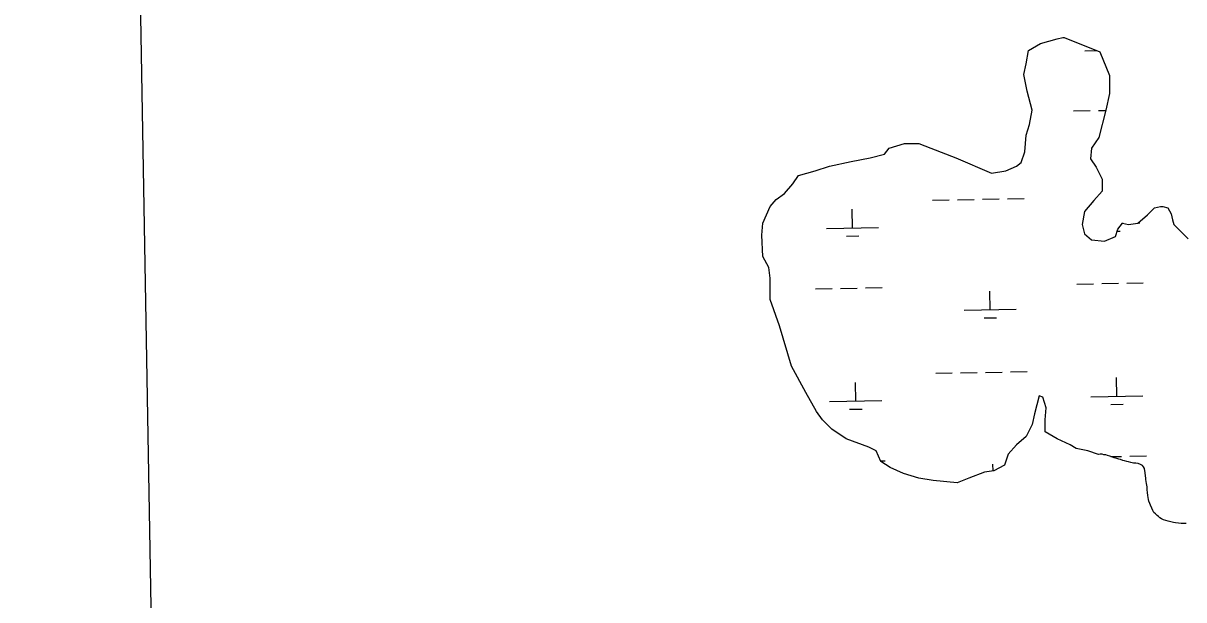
# Model space of a CAD drawing. Extents: x 3925854 to 3964121, y 224593 to 250589.
# Drawn here: x 3929792 to 3932021, y 234361 to 235468 of the extents above; entities that cross this region are included whole.
import ezdxf

# ---------------------------------------------------------------- set-up
doc = ezdxf.new("R2010")
doc.units = 0
doc.layers.add('V-GRID-FRAM', color=7, linetype='Continuous')
doc.layers.add('V-WETL-SWMP', color=7, linetype='Continuous')

msp = doc.modelspace()

# ---------------------------------------------------------------- linework, layer by layer
at = {"layer": 'V-GRID-FRAM'}
msp.add_lwpolyline([(3929791.517, 248207.597), (3961703.892, 248787.859), (3962042.387, 230608.264), (3930114.146, 230027.713), (3929791.517, 248207.597)], dxfattribs=at)
at = {"layer": 'V-WETL-SWMP'}
for p, q in [((3931830.266, 235415.583), (3931853.823, 235416.011)), ((3931808.934, 235299.769), (3931840.927, 235300.351)), ((3931856.923, 235300.642), (3931870.341, 235300.886)), ((3931538.076, 235128.352), (3931570.069, 235128.934)), ((3931586.065, 235129.225), (3931618.058, 235129.807)), ((3931634.054, 235130.097), (3931666.047, 235130.679)), ((3931682.043, 235130.97), (3931714.035, 235131.552)), ((3931384.43, 235074.819), (3931383.784, 235110.806)), ((3931902.289, 235084.236), (3931903.946, 235084.266)), ((3931932.525, 235084.785), (3931936.211, 235084.852)), ((3931334.441, 235073.91), (3931434.418, 235075.728)), ((3931372.709, 235059.176), (3931396.704, 235059.612)), ((3931891.891, 235068.616), (3931898.496, 235068.736)), ((3931814.902, 234967.221), (3931846.895, 234967.803)), ((3931862.891, 234968.093), (3931894.883, 234968.675)), ((3931910.88, 234968.966), (3931942.872, 234969.548)), ((3931313.109, 234958.097), (3931345.102, 234958.678)), ((3931361.098, 234958.969), (3931393.091, 234959.551)), ((3931409.087, 234959.842), (3931441.08, 234960.424)), ((3931648.709, 234917.771), (3931648.063, 234953.758)), ((3931598.721, 234916.862), (3931698.698, 234918.68)), ((3931636.989, 234902.128), (3931660.983, 234902.564)), ((3931544.044, 234795.804), (3931576.036, 234796.385)), ((3931592.033, 234796.676), (3931624.025, 234797.258)), ((3931640.021, 234797.549), (3931672.014, 234798.131)), ((3931688.01, 234798.422), (3931720.003, 234799.003)), ((3931892.19, 234751.395), (3931891.544, 234787.381)), ((3931390.397, 234742.271), (3931389.752, 234778.257)), ((3931340.409, 234741.362), (3931440.386, 234743.18)), ((3931842.201, 234750.486), (3931942.178, 234752.304)), ((3931378.677, 234726.627), (3931402.671, 234727.064)), ((3931880.47, 234735.752), (3931904.464, 234736.188)), ((3931880.401, 234635.755), (3931900.851, 234636.127)), ((3931916.847, 234636.417), (3931948.84, 234636.999)), ((3931437.989, 234627.71), (3931447.047, 234627.875)), ((3931654.257, 234608.629), (3931654.031, 234621.209))]:
    msp.add_line(p, q, dxfattribs=at)
for points in [[(3931719.924, 235337.95), (3931713.064, 235369.983), (3931717.637, 235390.575), (3931722.21, 235415.743), (3931745.077, 235429.471), (3931777.091, 235438.623), (3931788.524, 235440.911), (3931790.811, 235440.911), (3931859.412, 235413.455), (3931877.705, 235367.695), (3931877.705, 235333.374), (3931870.845, 235301.342), (3931857.125, 235248.718), (3931843.405, 235228.125), (3931841.118, 235207.533), (3931852.552, 235191.517), (3931863.985, 235168.637), (3931863.985, 235145.757), (3931847.978, 235127.453), (3931829.685, 235106.86), (3931825.111, 235081.692), (3931829.685, 235063.388), (3931843.405, 235051.948), (3931868.558, 235049.66), (3931889.139, 235058.812), (3931893.712, 235072.54), (3931902.859, 235083.98), (3931914.292, 235081.692), (3931932.586, 235083.98), (3931950.879, 235099.996), (3931964.599, 235113.724), (3931976.033, 235116.013), (3931980.606, 235116.013), (3931989.753, 235113.724), (3931996.613, 235102.284), (3931998.9, 235090.844), (3932001.186, 235081.692), (3932029.307, 235053.879)], [(3931953.683, 234549.984), (3931952.569, 234553.516), (3931952.072, 234556.901), (3931951.57, 234560.747), (3931950.896, 234566.441), (3931950.221, 234572.135), (3931950.013, 234577.371), (3931948.867, 234583.984), (3931948.363, 234588.139), (3931947.863, 234591.831), (3931947.366, 234595.216), (3931947.18, 234598.295), (3931946.185, 234605.218), (3931945.842, 234608.604), (3931944.872, 234613.062), (3931943.298, 234616.282), (3931941.12, 234618.417), (3931937.707, 234620.693), (3931932.911, 234622.646), (3931928.745, 234623.22), (3931923.968, 234623.325), (3931919.182, 234624.201), (3931914.24, 234625.383), (3931911.151, 234626.121), (3931906.669, 234627.462), (3931903.425, 234628.353), (3931898.942, 234629.848), (3931895.543, 234630.738), (3931892.141, 234631.936), (3931887.04, 234633.578), (3931882.401, 234635.226), (3931878.226, 234636.724), (3931874.36, 234638.071), (3931870.963, 234638.806), (3931867.106, 234639.383), (3931863.863, 234640.12), (3931860.165, 234640.082), (3931856.932, 234639.895), (3931836.545, 234646.969), (3931813.678, 234651.545), (3931802.244, 234658.409), (3931777.091, 234669.849), (3931754.224, 234683.577), (3931754.224, 234706.457), (3931756.511, 234729.337), (3931749.651, 234749.929), (3931742.79, 234752.217), (3931733.644, 234717.897), (3931729.07, 234697.305), (3931717.637, 234674.425), (3931699.343, 234658.409), (3931683.337, 234640.104), (3931676.477, 234619.512), (3931655.896, 234608.072), (3931637.603, 234605.784), (3931607.876, 234594.344), (3931585.009, 234585.192), (3931539.275, 234589.768), (3931511.835, 234594.344), (3931482.108, 234603.496), (3931456.954, 234614.936), (3931438.661, 234626.376), (3931429.514, 234646.969), (3931415.794, 234653.833), (3931372.347, 234669.849), (3931344.907, 234688.153), (3931326.613, 234706.457), (3931315.18, 234722.473), (3931294.6, 234759.081), (3931267.159, 234809.418), (3931244.292, 234887.211), (3931225.999, 234937.547), (3931225.999, 234978.731), (3931223.712, 234999.324), (3931212.279, 235019.916), (3931209.992, 235061.1), (3931212.279, 235083.98), (3931225.999, 235116.013), (3931237.432, 235129.741), (3931253.439, 235141.181), (3931269.446, 235159.485), (3931280.879, 235175.501), (3931312.893, 235184.653), (3931340.333, 235193.805), (3931381.494, 235202.957), (3931418.081, 235209.821), (3931445.521, 235216.685), (3931454.668, 235228.125), (3931484.395, 235237.278), (3931511.835, 235237.278), (3931534.702, 235228.125), (3931582.722, 235209.821), (3931651.323, 235180.077), (3931678.763, 235184.653), (3931699.343, 235193.805), (3931708.49, 235200.669), (3931715.35, 235221.261), (3931717.637, 235253.294), (3931724.497, 235273.886), (3931729.07, 235301.342), (3931719.924, 235337.95)], [(3932024.84, 234507.11), (3932020.371, 234507.219), (3932015.594, 234507.324), (3932010.507, 234507.58), (3932004.645, 234508.29), (3932000.628, 234509.328), (3931995.996, 234510.359), (3931990.591, 234511.536), (3931985.803, 234512.72), (3931981.628, 234514.218), (3931977.603, 234516.025), (3931974.812, 234517.846), (3931971.858, 234520.434), (3931969.22, 234522.256), (3931966.106, 234525.46), (3931963.301, 234528.513), (3931960.956, 234531.878), (3931959.061, 234536.327), (3931956.691, 234542.157), (3931955.424, 234545.534), (3931953.683, 234549.984)]]:
    msp.add_lwpolyline(points, dxfattribs=at)

doc.saveas('drawing.dxf')
